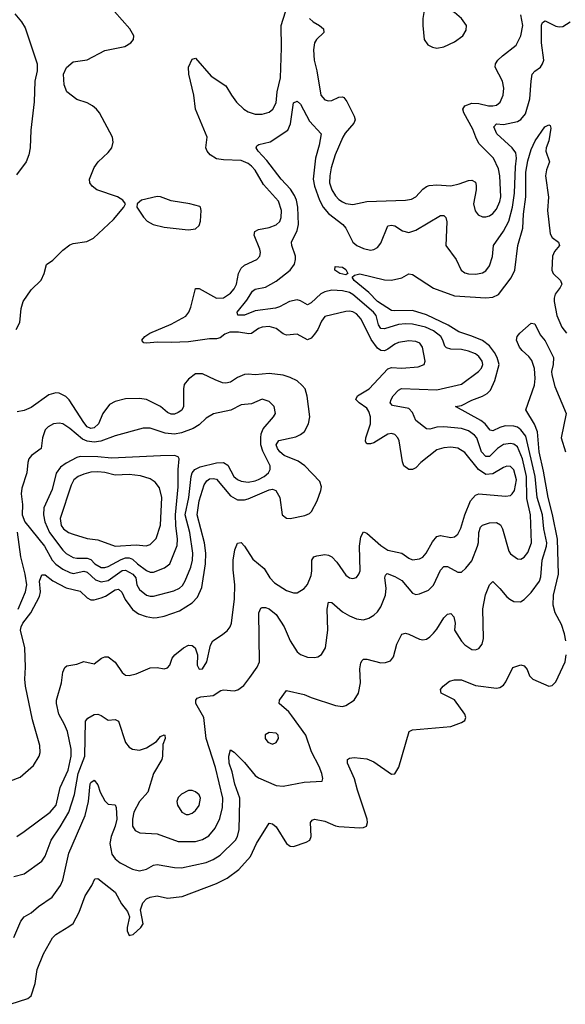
# Model space of a CAD drawing. Header units: inches. Extents: x 1834610 to 2027685, y 642842 to 774116.
# Tile 344 of 632: x 1961904 to 1965024, y 683230 to 688862. Entities that reach past the tile are written whole.
import ezdxf

# ---------------------------------------------------------------- set-up
doc = ezdxf.new("R2010")
doc.units = ezdxf.units.IN
doc.header["$MEASUREMENT"] = 0
doc.layers.add('B9668', color=7, linetype='Continuous')

msp = doc.modelspace()

# ---------------------------------------------------------------- linework, layer by layer
at = {"layer": 'B9668', "color": 5}
for points, elevation in [([(1961887.3, 684190), (1961930, 684217.8), (1962078.2, 684330), (1962111.9, 684370), (1962134.8, 684470), (1962181.4, 684570), (1962198.8, 684650), (1962198.2, 684690), (1962177.3, 684790), (1962160.9, 684830), (1962127, 684890), (1962113.7, 684950), (1962115, 684970), (1962142.2, 685070), (1962150.8, 685130), (1962162.4, 685157.6), (1962173, 685167), (1962230, 685175.3), (1962270, 685190.3), (1962330, 685177.1), (1962372.7, 685210), (1962390, 685218), (1962410, 685217.4), (1962450, 685186.5), (1962490, 685128.8), (1962510, 685113.4), (1962530, 685111.7), (1962570, 685121.5), (1962650, 685154), (1962690, 685156.2), (1962730, 685149.2), (1962750, 685154.6), (1962762.7, 685170), (1962776.8, 685210), (1962791.6, 685230), (1962840.3, 685270), (1962870, 685283.9), (1962890, 685283.2), (1962908.4, 685268.4), (1962920.2, 685230), (1962919.2, 685170), (1962930, 685147.4), (1962950, 685148.9), (1962973.6, 685190), (1962995.2, 685284.8), (1963008.3, 685310), (1963058.9, 685341.1), (1963090, 685366.7), (1963107, 685390), (1963114.8, 685410), (1963133, 685550), (1963134.4, 685630), (1963125.2, 685714.8), (1963124.7, 685770), (1963133.5, 685830), (1963150, 685868.5), (1963170, 685871.4), (1963190, 685851.4), (1963237.2, 685777.2), (1963302.8, 685722.8), (1963335.4, 685670), (1963362, 685642), (1963430, 685596.5), (1963470, 685583.6), (1963490, 685584.2), (1963530, 685608.9), (1963550, 685632.4), (1963570, 685682.8), (1963574.5, 685710), (1963574.6, 685770), (1963585.3, 685790), (1963603.6, 685796.4), (1963650, 685802.3), (1963670, 685799.8), (1963690, 685790.2), (1963718.6, 685758.6), (1963770, 685684.9), (1963790, 685670.3), (1963810, 685666), (1963830, 685672.2), (1963844, 685690), (1963851.5, 685710), (1963847.1, 685850), (1963854.9, 685905.1), (1963870, 685933.8), (1963890, 685926.2), (1963970, 685854.1), (1964008.5, 685828.5), (1964090, 685810.8), (1964130, 685781.4), (1964150, 685773.4), (1964190, 685777.7), (1964210, 685788.4), (1964229, 685810), (1964264.2, 685875.8), (1964290, 685905.4), (1964310, 685912.1), (1964370, 685901.1), (1964390, 685904.7), (1964410, 685920.3), (1964426.6, 685953.4), (1964449.5, 686030), (1964482.9, 686110), (1964510, 686142.5), (1964530, 686149.3), (1964683.1, 686136.9), (1964710, 686141.3), (1964721.1, 686150), (1964734.5, 686170), (1964744.3, 686230), (1964730, 686287.1), (1964710, 686305.8), (1964690, 686307.9), (1964670, 686301.1), (1964610, 686264.1), (1964570, 686260.5), (1964528.8, 686288.8), (1964450, 686387.3), (1964410, 686411.9), (1964370, 686417.5), (1964330, 686412.8), (1964290, 686401.3), (1964197.3, 686330), (1964170, 686298.3), (1964150, 686288.9), (1964130, 686289.9), (1964100.4, 686310), (1964092.6, 686332.6), (1964073.4, 686453.4), (1964066.6, 686470), (1964050, 686489.7), (1964030, 686494.8), (1964010, 686490.8), (1963930, 686441.8), (1963910, 686435.5), (1963890, 686436.8), (1963882.5, 686450), (1963883.4, 686470), (1963909.5, 686550), (1963909.4, 686590), (1963900.6, 686620.6), (1963890, 686639.4), (1963845, 686670), (1963827.2, 686690), (1963835.9, 686710), (1963901.8, 686750), (1964010, 686864.7), (1964030, 686872.6), (1964090, 686869.5), (1964182.8, 686877.2), (1964216.3, 686890), (1964223.1, 686910), (1964207.2, 686990), (1964191.9, 687011.9), (1964170, 687021.8), (1964130, 687024.5), (1964070, 687015.3), (1964050, 687007.2), (1964010, 686977), (1963990, 686967.7), (1963970, 686970.5), (1963950, 686983.4), (1963913.5, 687033.5), (1963856.4, 687150), (1963830, 687179.2), (1963810, 687191.7), (1963790, 687195.9), (1963770, 687192.8), (1963650, 687164.2), (1963630, 687138.5), (1963609.5, 687090), (1963590, 687063.7), (1963570, 687041.5), (1963550, 687030.6), (1963490, 687063.2), (1963430, 687057.7), (1963410, 687065.9), (1963370, 687096.3), (1963330, 687108), (1963290, 687103.6), (1963270, 687095.7), (1963230, 687067.9), (1963214.8, 687065.2), (1963155.8, 687075.8), (1963105.7, 687074.3), (1963076.6, 687063.4), (1963050, 687042), (1963030, 687036.1), (1962990, 687036.3), (1962870, 687020.6), (1962770, 687015.5), (1962690, 687017.7), (1962631.4, 687011.4), (1962614.5, 687014.5), (1962605.1, 687025.1), (1962602.7, 687030), (1962618.9, 687050), (1962647.4, 687070), (1962770, 687121.2), (1962853.9, 687166.1), (1962870.4, 687189.6), (1962882.5, 687217.5), (1962910, 687325.5), (1962930, 687324.2), (1963030, 687269.5), (1963070, 687271.5), (1963110, 687297.4), (1963130, 687323.2), (1963143, 687350), (1963155.8, 687410), (1963170, 687441.2), (1963190, 687458.5), (1963260.9, 687490), (1963277.6, 687510), (1963280.5, 687530), (1963276.8, 687550), (1963244.9, 687630), (1963247.9, 687650), (1963270, 687662.1), (1963330, 687673.5), (1963370, 687688.8), (1963391.2, 687708.8), (1963399.5, 687730), (1963401.7, 687770), (1963384.7, 687824.7), (1963299, 687919), (1963250, 688002), (1963230, 688025.2), (1963210, 688039.3), (1963170, 688056.9), (1963070, 688059.9), (1963030, 688066.7), (1962992.8, 688090), (1962976, 688110), (1962969, 688130), (1962976.1, 688190), (1962909.8, 688350), (1962899.1, 688430), (1962870.8, 688550), (1962868.7, 688590), (1962890, 688636.3), (1962910, 688643), (1962999.2, 688539.2), (1963083.3, 688483.3), (1963114.4, 688430), (1963144.2, 688390), (1963186.2, 688350), (1963210, 688335.4), (1963250, 688322.7), (1963290, 688321.2), (1963330, 688333.6), (1963350.8, 688350), (1963370, 688387.7), (1963376, 688450), (1963394.8, 688530), (1963401.7, 688701.7), (1963399.5, 688830), (1963438.3, 688950)], 280), ([(1961875.3, 688895.3), (1961913.8, 688850), (1961935.4, 688815.4), (1962003.5, 688610), (1962004.8, 688570), (1961991.1, 688510), (1961987.1, 688392.9), (1961968.1, 688230), (1961964.1, 688130), (1961957.1, 688090), (1961941.6, 688050), (1961885.3, 687974.7)], 320), ([(1961884.4, 687090), (1961904.2, 687130), (1961911.6, 687210), (1961924.1, 687250), (1961970, 687317), (1962027.7, 687372.3), (1962044.7, 687410), (1962057.1, 687462.9), (1962093.8, 687486.2), (1962150, 687544.2), (1962190, 687574.9), (1962210, 687583.1), (1962287.1, 687592.9), (1962326.4, 687613.6), (1962439.6, 687720.4), (1962499, 687790), (1962509, 687810), (1962494, 687830), (1962462.7, 687850), (1962346, 687890), (1962318.5, 687910), (1962305.7, 687930), (1962303.1, 687950), (1962330, 688017.6), (1962352.4, 688050), (1962410, 688102), (1962431.2, 688130), (1962438.2, 688161.8), (1962435.3, 688190), (1962359.7, 688330), (1962344, 688350), (1962320.5, 688370), (1962290, 688387.2), (1962230, 688406), (1962173.7, 688450), (1962159.3, 688490), (1962155.4, 688550), (1962171.1, 688588.9), (1962210, 688621.6), (1962290, 688633.2), (1962390, 688685.5), (1962505.2, 688710), (1962539.5, 688730), (1962554.5, 688750), (1962557, 688770), (1962533.6, 688810), (1962445.7, 688910)], 320), ([(1963562.3, 688870), (1963582, 688850), (1963618.3, 688830), (1963641.7, 688810), (1963643.6, 688790), (1963601.7, 688750), (1963590.2, 688730), (1963584.3, 688690), (1963587.9, 688630), (1963603.5, 688570), (1963626.5, 688430), (1963650, 688403.6), (1963670, 688397.6), (1963690, 688400.7), (1963730, 688419.7), (1963750, 688422), (1963757.4, 688417.4), (1963775, 688395), (1963817.5, 688310), (1963822.6, 688290), (1963814.7, 688270), (1963766.1, 688213.9), (1963752.6, 688190), (1963709, 688090), (1963684.7, 688015.3), (1963676.9, 687970), (1963676.1, 687930), (1963689.1, 687890), (1963710, 687854.7), (1963730, 687833), (1963750, 687820.4), (1963770, 687811.8), (1963810, 687805.1), (1963890, 687823.3), (1964110, 687830.1), (1964143.9, 687836.1), (1964170, 687849.2), (1964210, 687893.8), (1964230, 687908.8), (1964245.8, 687914.2), (1964290, 687918.3), (1964370, 687911.6), (1964416.7, 687923.3), (1964470, 687943.5), (1964490, 687944.4), (1964510, 687933.1), (1964514.5, 687914.5), (1964515.3, 687890), (1964500.2, 687810), (1964508.5, 687768.5), (1964526, 687746), (1964550, 687735.6), (1964570, 687734.7), (1964590, 687740.7), (1964610, 687754.4), (1964630, 687778.5), (1964650, 687822), (1964656.2, 687850), (1964649, 687969), (1964641.5, 688010), (1964612.9, 688070), (1964530, 688153.7), (1964511.9, 688190), (1964496.3, 688236.3), (1964444, 688330), (1964439.1, 688350), (1964449.8, 688370), (1964490, 688384.5), (1964530, 688383.4), (1964584.9, 688370), (1964610, 688369), (1964630, 688374), (1964652, 688390), (1964668.9, 688430), (1964672.8, 688470), (1964664.8, 688510), (1964623.7, 688590), (1964626, 688610), (1964638.9, 688630), (1964664.4, 688655.6), (1964743.9, 688716.1), (1964770.5, 688770), (1964780.5, 688830), (1964770.6, 688889.4)], 280), ([(1961870, 683960.9), (1961930, 683977.4), (1962031.5, 684048.5), (1962050, 684078), (1962083.4, 684170), (1962135.2, 684244.8), (1962184.8, 684330), (1962217.7, 684430), (1962238.9, 684550), (1962276, 684650), (1962280.4, 684850), (1962293.5, 684866.5), (1962330, 684887.4), (1962350, 684890.3), (1962370, 684883.1), (1962410, 684856.4), (1962450, 684860.3), (1962470, 684850.2), (1962508.7, 684728.7), (1962530, 684700.9), (1962550, 684688.8), (1962590, 684684.4), (1962630, 684696.9), (1962685.7, 684734.3), (1962710, 684761.3), (1962730, 684772.4), (1962734.8, 684770), (1962736, 684750), (1962723.5, 684716.5), (1962721.5, 684650), (1962716.6, 684630), (1962670.1, 684549.9), (1962636.8, 684443.2), (1962590.1, 684390), (1962557, 684330), (1962548.6, 684288.6), (1962548.4, 684250), (1962564.6, 684224.6), (1962590.2, 684210.2), (1962690, 684206.3), (1962810, 684161.7), (1962910, 684162.1), (1962950, 684172.5), (1962986.2, 684193.8), (1963022.5, 684237.5), (1963047.8, 684292.2), (1963064.2, 684355.8), (1963066, 684410), (1963024.3, 684584.3), (1962969.8, 684750), (1962956.7, 684870), (1962912.3, 684950), (1962912.2, 684970), (1962919.1, 684980.9), (1962939.3, 684990), (1963010, 684997.1), (1963054.3, 685025.7), (1963070, 685029.2), (1963130, 685023.2), (1963151.6, 685028.4), (1963186.2, 685053.8), (1963220.6, 685099.4), (1963261.4, 685158.6), (1963275, 685190), (1963271, 685469), (1963283.9, 685496.1), (1963290, 685500.4), (1963310, 685499.6), (1963330, 685492.4), (1963370, 685460.2), (1963415.7, 685390), (1963451.2, 685310), (1963490, 685247.4), (1963510, 685231.8), (1963550, 685216.5), (1963590, 685213.4), (1963610, 685217), (1963630, 685230.4), (1963652.2, 685270), (1963666.8, 685370), (1963662.6, 685490), (1963670, 685530.7), (1963690, 685528.5), (1963750, 685476.2), (1963790, 685453.2), (1963830, 685435.8), (1963870, 685429.1), (1963901.4, 685438.6), (1963930, 685456.5), (1963950, 685474.9), (1963970, 685503.7), (1963996.7, 685570), (1963999.5, 685610), (1963992.4, 685670), (1963995.8, 685684.2), (1964006.3, 685693.7), (1964050, 685676.6), (1964090, 685653.7), (1964150, 685581.3), (1964170, 685574.9), (1964190, 685577.3), (1964241.6, 685598.4), (1964270, 685627), (1964310, 685713.4), (1964330, 685735.2), (1964350, 685734.5), (1964410, 685702), (1964430, 685702.8), (1964455.9, 685724.1), (1964490, 685767.4), (1964523, 685850), (1964528.3, 685871.7), (1964530.6, 685930), (1964540.2, 685959.8), (1964550, 685971.9), (1964590, 685985.2), (1964630, 685987.2), (1964653.5, 685973.5), (1964664.6, 685950), (1964702.3, 685822.3), (1964710, 685807.8), (1964750, 685779), (1964770, 685776.5), (1964790, 685787.8), (1964810, 685814.9), (1964831.2, 685870), (1964825.9, 686030), (1964804.5, 686124.5), (1964802.2, 686250), (1964778.7, 686350), (1964750, 686418.8), (1964730, 686434.1), (1964710, 686438.2), (1964670, 686432.1), (1964635.7, 686410), (1964590, 686364.3), (1964570, 686362.9), (1964544.3, 686390), (1964518.1, 686470), (1964505, 686485), (1964470, 686510.5), (1964430, 686524.3), (1964330, 686533.8), (1964290, 686531.7), (1964250, 686520.2), (1964230, 686522.9), (1964169.5, 686569.5), (1964150, 686616.2), (1964130, 686639.1), (1964035.8, 686655.8), (1964022, 686670), (1964027.6, 686690), (1964039.8, 686710), (1964070, 686743.5), (1964088, 686752), (1964290, 686745.4), (1964430, 686777.8), (1964527.8, 686850), (1964546, 686870), (1964552, 686890), (1964548.7, 686910), (1964530, 686936.7), (1964510, 686950.4), (1964470, 686967.1), (1964430, 686974.9), (1964370, 686977.1), (1964345.2, 686985.2), (1964335.5, 686995.5), (1964324.3, 687030), (1964311.7, 687050), (1964270, 687082.2), (1964224, 687104), (1964150, 687120.1), (1964110, 687123.3), (1964070, 687119.5), (1963990, 687093.9), (1963970, 687096.5), (1963956.7, 687116.7), (1963941.9, 687170), (1963926.9, 687190), (1963810, 687291.1), (1963790, 687301.2), (1963750, 687311.6), (1963690, 687316.1), (1963650, 687305.6), (1963626.6, 687293.4), (1963570, 687242.9), (1963550, 687232), (1963510, 687254), (1963490, 687259.9), (1963447, 687250), (1963390, 687219.5), (1963367.1, 687212.9), (1963250, 687197.5), (1963190, 687173.1), (1963152.1, 687172.1), (1963148.3, 687190), (1963202.9, 687257.1), (1963235.3, 687310), (1963250, 687320.6), (1963310, 687331.9), (1963370, 687366.1), (1963451.7, 687430), (1963475.2, 687464.8), (1963481.7, 687490), (1963480.9, 687510), (1963461, 687570), (1963459.3, 687590), (1963490, 687655.6), (1963499.2, 687690), (1963494, 687790), (1963486.5, 687830), (1963475.9, 687855.9), (1963452.3, 687892.3), (1963398.8, 687950), (1963316.8, 688056.8), (1963267.7, 688110), (1963255.6, 688130), (1963259.3, 688140.7), (1963271.3, 688148.7), (1963336, 688164), (1963438, 688230), (1963453.7, 688266.3), (1963470, 688387.3), (1963490, 688395.5), (1963510, 688378.4), (1963562.3, 688282.3), (1963627.2, 688210), (1963616.1, 688143.9), (1963595.6, 688070), (1963581.5, 687950), (1963590.5, 687910), (1963619.4, 687830), (1963640.4, 687790), (1963670, 687754.1), (1963751.3, 687691.3), (1963770.1, 687670.1), (1963810, 687589.2), (1963832.2, 687570), (1963870, 687553.6), (1963910, 687544.4), (1963930, 687547.4), (1963950, 687558.4), (1963970, 687584.9), (1964010, 687682.6), (1964030, 687688), (1964050, 687682.8), (1964094.1, 687654.1), (1964130, 687644.3), (1964170, 687657.6), (1964310, 687742.3), (1964330, 687743.1), (1964341.1, 687730), (1964346.5, 687706.5), (1964340.3, 687570), (1964399.6, 687490), (1964428.7, 687430), (1964450, 687415.3), (1964470, 687408.6), (1964512.5, 687407.5), (1964550, 687413.6), (1964570, 687426.7), (1964590, 687453.7), (1964608.7, 687508.7), (1964612.9, 687570), (1964670, 687652.1), (1964701.1, 687710), (1964722.3, 687790), (1964734, 687870), (1964738.9, 688021.1), (1964744.7, 688070), (1964741.1, 688101.1), (1964720.5, 688130), (1964633.4, 688210), (1964614.7, 688250), (1964630, 688267.4), (1964670, 688263.7), (1964750, 688280.6), (1964770, 688292.2), (1964795.9, 688324.1), (1964821.7, 688410), (1964828.2, 688510), (1964835.1, 688550), (1964850, 688567.2), (1964881.7, 688590), (1964894.8, 688610), (1964900.7, 688630), (1964888.6, 688730), (1964889, 688831), (1964893.3, 688846.7), (1964910, 688855.3), (1964970, 688825.5), (1964990, 688821.5), (1965010, 688824.4), (1965052.8, 688850)], 260), ([(1961870, 683612.2), (1961910, 683704.9), (1961929.9, 683730.1), (1961970, 683754.3), (1962012.4, 683790), (1962090, 683842.3), (1962137.5, 683910), (1962150, 683940.5), (1962184.6, 684095.4), (1962279, 684310), (1962298.4, 684390), (1962307.7, 684492.3), (1962310, 684499.3), (1962330, 684512.4), (1962350, 684484.9), (1962364.2, 684444.2), (1962390, 684393.4), (1962410, 684374.3), (1962450, 684372.2), (1962456.7, 684356.7), (1962460.5, 684290), (1962450.3, 684249.7), (1962427.2, 684190), (1962420.1, 684150), (1962431.2, 684090), (1962450, 684061.7), (1962478.9, 684038.9), (1962550, 684002.6), (1962590, 683993.8), (1962630, 684002.6), (1962670, 684026.2), (1962690, 684030.2), (1962790, 684012.7), (1962830, 684010.2), (1962970, 684042.1), (1963010, 684057.7), (1963050, 684083), (1963137.3, 684170), (1963149.9, 684190), (1963159.2, 684230), (1963163.9, 684396.1), (1963163.1, 684410), (1963134.5, 684490), (1963120.1, 684560.1), (1963102.7, 684610), (1963099.4, 684650), (1963110, 684685.5), (1963130, 684673.4), (1963190, 684612.9), (1963250, 684538.5), (1963270, 684525), (1963370, 684482.4), (1963410, 684477.5), (1963530, 684500.7), (1963634.2, 684505.8), (1963637.6, 684522.4), (1963632, 684550), (1963616.8, 684590), (1963573.7, 684673.7), (1963540.1, 684770), (1963461.2, 684881.2), (1963442.7, 684902.7), (1963388, 684950), (1963389.6, 684970), (1963430, 685026), (1963530, 685002.6), (1963570, 684984.5), (1963710, 684940.3), (1963750, 684934), (1963770, 684939), (1963816.9, 684970), (1963842, 685010), (1963852.8, 685070), (1963849.7, 685150), (1963855.6, 685184.4), (1963862.5, 685197.5), (1963870, 685203.8), (1963890, 685204.2), (1963970, 685183.7), (1963995.2, 685184.8), (1964024.7, 685195.3), (1964041.6, 685218.4), (1964061.8, 685290), (1964090, 685348.2), (1964110, 685352.8), (1964130, 685348.1), (1964190, 685319), (1964210, 685315.6), (1964230, 685318.9), (1964250, 685331.7), (1964270, 685352.9), (1964290, 685376.9), (1964330, 685441.7), (1964350, 685461.1), (1964370, 685464.9), (1964386.1, 685446.1), (1964394.7, 685410), (1964390.3, 685370), (1964430, 685307.6), (1964450, 685286), (1964490, 685260.3), (1964510, 685258.4), (1964530, 685265.5), (1964549.4, 685290), (1964556.6, 685323.4), (1964551.8, 685491.8), (1964567.6, 685572.4), (1964590.8, 685629.2), (1964610, 685648.2), (1964650, 685608.9), (1964690, 685560.3), (1964707.2, 685547.2), (1964730, 685534), (1964768.4, 685531.6), (1964790, 685544.9), (1964830, 685585.3), (1964876.9, 685650), (1964883.6, 685676.4), (1964891.4, 685770), (1964916.7, 685850), (1964918.9, 685870), (1964901.8, 685950), (1964893.5, 686030), (1964863.2, 686130), (1964851.7, 686250), (1964799.3, 686479.3), (1964770, 686516.9), (1964751.1, 686531.1), (1964730, 686537.6), (1964680.6, 686539.4), (1964649.4, 686530.6), (1964610, 686511.4), (1964595.2, 686515.2), (1964565.9, 686550), (1964541, 686570), (1964397.2, 686650), (1964430, 686655.8), (1964490, 686686.1), (1964551.5, 686708.5), (1964576.7, 686723.3), (1964596.7, 686743.3), (1964620.7, 686799.3), (1964645.4, 686890), (1964635.6, 686930), (1964619.5, 686959.5), (1964590, 686997.5), (1964550, 687027), (1964490, 687052.4), (1964416.2, 687076.2), (1964354.3, 687114.3), (1964230, 687174.8), (1964150, 687198.7), (1964050, 687196.1), (1964030, 687199.4), (1963950, 687249.5), (1963901.1, 687301.1), (1963816.4, 687370), (1963806, 687390), (1963819.1, 687400.9), (1963850, 687408.1), (1963990, 687373.8), (1964030, 687372.2), (1964090, 687385.5), (1964130, 687408.8), (1964150, 687404.9), (1964270, 687326.4), (1964390, 687283.3), (1964570, 687271.6), (1964610, 687275), (1964643.1, 687290), (1964713.8, 687386.2), (1964735.6, 687430), (1964753.7, 687570), (1964781.8, 687670), (1964785.6, 687750), (1964798.2, 687850), (1964797.9, 687990), (1964810, 688055.6), (1964830, 688120.5), (1964851.3, 688170), (1964907.8, 688250), (1964930, 688260.4), (1964937.7, 688257.7), (1964942.5, 688242.5), (1964930.1, 688170), (1964914.4, 688130), (1964913.7, 688110), (1964933.7, 688050), (1964916.1, 688003.9), (1964911.1, 687970), (1964927.5, 687847.5), (1964921.6, 687770), (1964937.2, 687637.2), (1964950, 687616), (1964986, 687590), (1964991.8, 687570), (1964963, 687537), (1964951.3, 687510), (1964947.2, 687430), (1964955.4, 687410), (1964997.8, 687370), (1965005.2, 687350), (1964995.8, 687330), (1964967, 687293), (1964960.7, 687270), (1964960.4, 687250), (1964975.5, 687170), (1965004, 687104), (1965030.3, 687070)], 240), ([(1965028.1, 685310), (1965020.2, 685350), (1965003.4, 685403.4), (1964966.8, 685470), (1964954.3, 685514.3), (1964957.6, 685570), (1964986.1, 685690), (1964980.6, 685890), (1964951.9, 686031.9), (1964926.4, 686130), (1964899.6, 686279.6), (1964874.3, 686390), (1964865.5, 686505.5), (1964848.1, 686548.1), (1964798.3, 686630), (1964848.1, 686771.9), (1964852.2, 686810), (1964847.6, 686867.6), (1964833.4, 686913.4), (1964816.2, 686936.2), (1964777, 686970), (1964762, 686990), (1964745.2, 687030), (1964749, 687050), (1964764, 687070), (1964830, 687127.3), (1964850, 687122.8), (1964879.8, 687059.8), (1964910, 687026), (1964956.8, 686930), (1964955.8, 686890), (1964945.8, 686850), (1964947.9, 686830), (1964964, 686764), (1965030.2, 686610), (1965001.5, 686470), (1965026.1, 686390)], 220), ([(1961730, 684462.7), (1961907.1, 684530), (1961983.4, 684596.6), (1962015.3, 684650), (1962021.7, 684670), (1962018.4, 684710), (1961977.4, 684857.4), (1961936.7, 685050), (1961932.7, 685090), (1961938.2, 685158.2), (1961933.3, 685270), (1961908.5, 685370), (1961911.7, 685390), (1961922.4, 685410), (1961968.7, 685470), (1962017.2, 685562.8), (1962022.1, 685590), (1962017.9, 685650), (1962030, 685687.2), (1962050, 685686), (1962093.1, 685653.1), (1962170, 685613.4), (1962250, 685593.8), (1962290, 685556.1), (1962310, 685544.8), (1962330, 685543.4), (1962370, 685555), (1962394.3, 685565.7), (1962450, 685602), (1962470, 685605.5), (1962488.2, 685588.2), (1962506.6, 685546.6), (1962533, 685510), (1962550, 685489.3), (1962583.9, 685463.9), (1962627.7, 685447.7), (1962670, 685441.8), (1962690, 685441.9), (1962730, 685451.4), (1962818.1, 685481.9), (1962890, 685526.1), (1962920.8, 685559.2), (1962945.4, 685614.6), (1962967.6, 685750), (1962969.2, 685810), (1962961.6, 685870), (1962919.7, 686030), (1962931.1, 686110), (1962958.9, 686201.1), (1962974.6, 686225.4), (1962990, 686235.1), (1963010, 686238.7), (1963030, 686234.3), (1963110, 686138.5), (1963150, 686116.8), (1963190, 686116.1), (1963210, 686121), (1963330, 686173.7), (1963350, 686176.8), (1963368.9, 686170), (1963391.5, 686130), (1963406, 686030), (1963430.2, 686010.2), (1963450, 686009.4), (1963533.8, 686026.2), (1963562.1, 686037.9), (1963573.5, 686050), (1963604.9, 686110), (1963626, 686170), (1963630.7, 686190.7), (1963620, 686220), (1963533.9, 686310), (1963497.1, 686337.1), (1963416.5, 686370), (1963391.2, 686390), (1963377.7, 686410), (1963371.2, 686430), (1963385.2, 686454.8), (1963483.4, 686476.6), (1963510.9, 686489.1), (1963532.5, 686507.5), (1963556.1, 686550), (1963562.4, 686590), (1963548.9, 686708.9), (1963535.7, 686750), (1963520.2, 686770), (1963490, 686795.8), (1963450, 686816), (1963410, 686828.4), (1963330, 686838), (1963250.5, 686830.5), (1963210, 686835.4), (1963190, 686832.9), (1963150, 686815.4), (1963110, 686789.3), (1963082.5, 686782.5), (1963064.5, 686784.5), (1963021.4, 686801.4), (1962950, 686835.9), (1962910, 686835.8), (1962870, 686806.9), (1962844.8, 686775.2), (1962840.6, 686750), (1962841.3, 686650), (1962831, 686629), (1962810, 686614.6), (1962790, 686606.3), (1962770, 686605.8), (1962750, 686616.2), (1962710, 686650.6), (1962630, 686689.8), (1962590, 686696.2), (1962510, 686693.6), (1962450, 686678.5), (1962418.1, 686661.9), (1962380.2, 686610), (1962354.4, 686550), (1962330, 686527.3), (1962310, 686523.9), (1962290, 686534.4), (1962270, 686558.5), (1962187.7, 686687.7), (1962167.4, 686707.4), (1962130, 686725.4), (1962110, 686728.4), (1962070, 686716.1), (1961970, 686643.6), (1961930, 686626), (1961890, 686619.8)], 320), ([(1961895.8, 685490), (1961938.2, 685590), (1961944.6, 685630), (1961936, 685690), (1961910.4, 685790), (1961890.7, 685930.7)], 340), ([(1961850, 683230.3), (1961950, 683262.6), (1961970, 683279.3), (1961992.8, 683350), (1962003.2, 683430), (1962040.2, 683519.8), (1962091.2, 683610), (1962109.9, 683630.1), (1962185.6, 683674.4), (1962210, 683693.4), (1962243.3, 683756.7), (1962279.2, 683850), (1962316.2, 683910), (1962332.9, 683947.1), (1962350, 683950.7), (1962450, 683872), (1962485.8, 683805.8), (1962521.5, 683761.5), (1962531.5, 683730), (1962518.5, 683670), (1962518.3, 683650), (1962530, 683624.4), (1962535.1, 683624.9), (1962552.7, 683630), (1962597.2, 683670), (1962609.5, 683690), (1962594.4, 683770), (1962608.2, 683810), (1962630, 683833), (1962650, 683843.2), (1962690, 683851.2), (1962750, 683838), (1962833.4, 683846.6), (1963030, 683921.8), (1963090, 683952.6), (1963158, 684002), (1963224.3, 684075.7), (1963258.9, 684150), (1963330, 684267.3), (1963350, 684263.1), (1963370, 684244.9), (1963430, 684150.3), (1963450, 684135.3), (1963470, 684132.4), (1963542.6, 684157.4), (1963562.6, 684170), (1963570.7, 684190), (1963567.1, 684270), (1963576.3, 684283.7), (1963589.8, 684290.2), (1963650, 684278.4), (1963710, 684251), (1963730, 684247.6), (1963850, 684239.7), (1963870, 684241.5), (1963887, 684250), (1963893.5, 684270), (1963890.9, 684290), (1963835.4, 684455.4), (1963819.2, 684519.2), (1963778, 684610), (1963779, 684630), (1963790, 684637.3), (1963817.5, 684642.5), (1963890, 684634.9), (1963930, 684616.4), (1964030, 684547.4), (1964050, 684548), (1964072.5, 684587.5), (1964132, 684790), (1964150, 684801.1), (1964370, 684819), (1964430, 684841.5), (1964450, 684853.4), (1964456.4, 684870), (1964448.9, 684890), (1964391.1, 684971.1), (1964313.6, 685010), (1964310, 685030.6), (1964325.1, 685050), (1964361.6, 685078.4), (1964390, 685087.2), (1964430, 685085.9), (1964510, 685054.5), (1964630, 685039.1), (1964650, 685042.8), (1964670, 685056.5), (1964684.2, 685075.8), (1964724, 685156), (1964770, 685171.5), (1964790, 685166.4), (1964805.4, 685145.4), (1964819.5, 685110), (1964838, 685090), (1964930, 685050.3), (1964950, 685054), (1964970, 685075.3), (1965022.7, 685190), (1965029.9, 685230)], 220)]:
    msp.add_lwpolyline(points, dxfattribs=dict(at, elevation=elevation))
for points, elevation in [([(1964250, 688965.1), (1964236.8, 688963.2), (1964230, 688959), (1964221.5, 688938.5), (1964210.3, 688870), (1964209, 688829), (1964217.1, 688750), (1964238, 688718), (1964264.6, 688704.6), (1964290, 688700.3), (1964330, 688706.9), (1964390, 688734.8), (1964438.8, 688770), (1964458.2, 688801.8), (1964458.8, 688830), (1964431.1, 688870), (1964390, 688903.5), (1964270, 688958.9)], 320), ([(1962690, 687850.8), (1962601, 687830), (1962576, 687810), (1962574.8, 687790), (1962611.9, 687731.9), (1962633.4, 687710), (1962667.7, 687690), (1962730, 687676), (1962850, 687662), (1962870, 687660.3), (1962910, 687666.4), (1962930, 687686), (1962937.6, 687710), (1962942.7, 687770), (1962939, 687790), (1962934.2, 687794.2), (1962878, 687810), (1962770, 687825.7), (1962710, 687848.4)], 320), ([(1963770, 687402.9), (1963734, 687410), (1963706.6, 687430), (1963709, 687450), (1963750, 687446.8), (1963770, 687433.4), (1963780.7, 687410)], 240), ([(1963290, 686690.8), (1963230, 686666), (1963170, 686658.4), (1963111.9, 686628.1), (1963012.2, 686607.8), (1962970, 686583.5), (1962930, 686545.8), (1962896.7, 686523.3), (1962830, 686499), (1962790, 686491.4), (1962736.5, 686496.5), (1962650, 686525.4), (1962610, 686526.3), (1962450, 686482.4), (1962368, 686452), (1962330, 686444.9), (1962290, 686451.1), (1962263.3, 686463.3), (1962190, 686523.7), (1962150, 686549.8), (1962130, 686554.2), (1962097.3, 686550), (1962066.2, 686533.8), (1962050, 686516.2), (1962034, 686470), (1962027, 686410), (1961972.4, 686370), (1961956.5, 686350), (1961950.3, 686330), (1961944.7, 686270), (1961917.1, 686182.9), (1961912.5, 686150), (1961920.2, 686090), (1961918.3, 686030), (1961932.8, 685990), (1962045.8, 685850), (1962089.1, 685770), (1962110, 685747.2), (1962150, 685719.7), (1962190, 685699.6), (1962210, 685694.5), (1962270, 685707.4), (1962290, 685701.6), (1962338.4, 685658.4), (1962370, 685646.7), (1962410, 685655.2), (1962490, 685711.1), (1962510, 685713.1), (1962550.6, 685690), (1962568.3, 685670), (1962574.3, 685630), (1962590, 685602.4), (1962630, 685571.3), (1962650, 685564.8), (1962670, 685565.4), (1962784.8, 685595.2), (1962817.8, 685610), (1962834.2, 685625.8), (1962850, 685653.4), (1962882.2, 685730), (1962893.1, 685770), (1962894.2, 685810), (1962877.7, 685930), (1962850.9, 686030), (1962870.6, 686130), (1962885.5, 686250), (1962890.8, 686270), (1962905.3, 686290), (1962935.2, 686304.8), (1963030, 686327.2), (1963070, 686330.1), (1963093.5, 686313.5), (1963129.5, 686250), (1963150, 686232.1), (1963170, 686222.3), (1963210, 686217.1), (1963250, 686224.5), (1963270, 686232.9), (1963303.1, 686250), (1963327.1, 686270), (1963337.4, 686290), (1963336.5, 686310), (1963293.8, 686393.8), (1963283.8, 686430), (1963282.7, 686470), (1963285.7, 686494.3), (1963297.3, 686522.7), (1963356, 686590), (1963366.6, 686610), (1963358.4, 686650), (1963330, 686677.7)], 340), ([(1962788.7, 686368.7), (1962710, 686368.3), (1962430, 686353.7), (1962350, 686361.5), (1962250, 686363.6), (1962230, 686358), (1962170, 686326.5), (1962136.5, 686303.5), (1962112.2, 686267.8), (1962090, 686175.1), (1962042.9, 686070), (1962039.9, 686030), (1962048.4, 685990), (1962073.6, 685930), (1962150, 685828.7), (1962170, 685808.8), (1962210, 685786.4), (1962230, 685782.1), (1962290, 685783), (1962310, 685775.2), (1962333.6, 685750), (1962370, 685729.2), (1962390, 685728), (1962410, 685734.1), (1962485.3, 685774.7), (1962510, 685783.6), (1962530, 685785), (1962550, 685777.4), (1962578.3, 685750), (1962630, 685711.4), (1962650, 685702), (1962670, 685703), (1962733.1, 685726.9), (1962762.2, 685750), (1962804.6, 685855.4), (1962807.1, 685890), (1962796.8, 685970), (1962794.5, 686030), (1962811.1, 686190), (1962810.4, 686289.6), (1962815.3, 686350), (1962810, 686362)], 360), ([(1962350, 686276.3), (1962310, 686273.7), (1962270, 686263.6), (1962239.1, 686250), (1962214.3, 686230), (1962199.3, 686200.7), (1962135.5, 686010), (1962142, 685970), (1962154.7, 685950), (1962182.3, 685930), (1962210, 685919.5), (1962290, 685895.1), (1962350, 685886.9), (1962450, 685851.5), (1962570, 685858.9), (1962627.1, 685852.9), (1962650, 685861.1), (1962684.4, 685895.6), (1962708.6, 685971.4), (1962717.4, 686130), (1962703.9, 686183.9), (1962677.9, 686217.9), (1962650, 686236.8), (1962594.1, 686254.1), (1962530, 686261.2), (1962450, 686256.4), (1962390, 686272.6)], 380), ([(1963330, 684785.2), (1963308, 684772), (1963307.7, 684750), (1963322.8, 684730), (1963350, 684718), (1963370, 684727.3), (1963384, 684750), (1963382, 684770), (1963370, 684782)], 260), ([(1962890, 684453.2), (1962870, 684452.7), (1962830, 684431.6), (1962810, 684413.6), (1962802.6, 684390), (1962807, 684370), (1962830.7, 684330), (1962856.4, 684316.4), (1962870, 684315.8), (1962890, 684324.2), (1962910, 684339.3), (1962930, 684368), (1962937.6, 684410), (1962930, 684429), (1962910, 684445.2)], 280)]:
    msp.add_lwpolyline(points, close=True, dxfattribs=dict(at, elevation=elevation))

doc.saveas('drawing.dxf')
